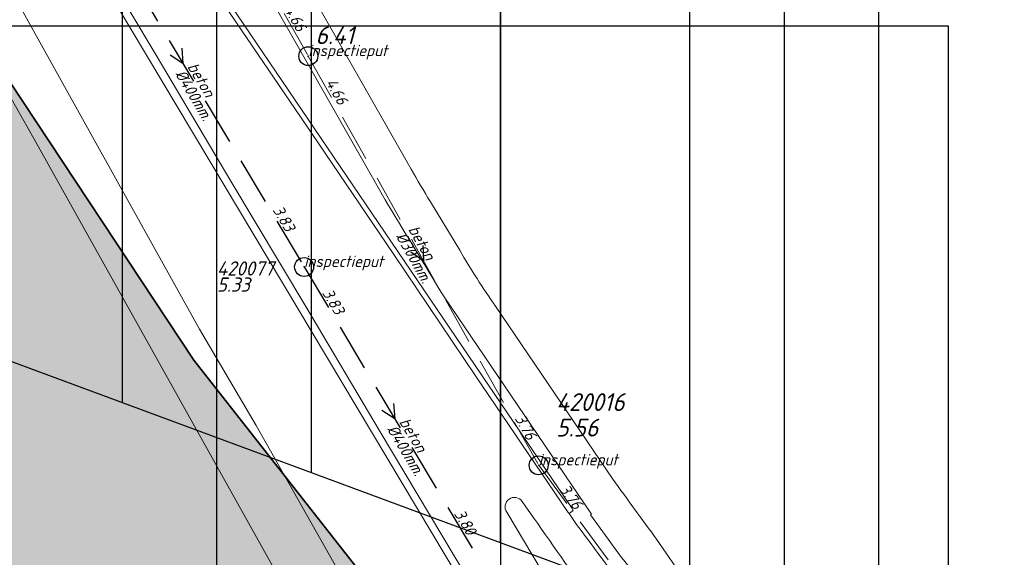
# Model space of a CAD drawing. Extents: x 148869 to 161638, y 453607 to 469810.
# Tile 326 of 656: x 155467 to 155571, y 461528 to 461584. Entities that reach past the tile are written whole.
import ezdxf
from ezdxf.enums import TextEntityAlignment as Align

# ---------------------------------------------------------------- set-up
doc = ezdxf.new("R2010")
doc.units = 0
doc.header["$PDMODE"] = 32
doc.header["$PDSIZE"] = 2
doc.linetypes.add('RI-HWA', pattern=[7.4, 5, -2.4])
doc.layers.get('0').update_dxf_attribs({"linetype": 'CONTINUOUS'})
doc.layers.get('DEFPOINTS').update_dxf_attribs({"linetype": 'CONTINUOUS'})
for name, color, linetype in [('2021', 41, 'CONTINUOUS'), ('2021 hatch', 41, 'CONTINUOUS'), ('2022', 10, 'CONTINUOUS'), ('2022 hatch', 10, 'CONTINUOUS'), ('2024 hatch', 160, 'CONTINUOUS'), ('B-OI-RI-BOB-T18-niet meenemen', 252, 'CONTINUOUS'), ('B-OI-RI-DIAMETER-T18-niet meenemen', 252, 'CONTINUOUS'), ('B-OI-RI-HWA-PUTDEKSELHOOGTE-T25-niet meenemen', 252, 'CONTINUOUS'), ('B-OI-RI-HWA-PUTNUMMER-T25-niet meenemen', 252, 'CONTINUOUS'), ('B-OI-RI-HWA_TRANSPORTLEIDING-G-niet meenemen', 252, 'RI-HWA'), ('B-OI-RI-MATERIAAL-T18-niet meenemen', 252, 'CONTINUOUS'), ('B-OI-RI-STROOMRICHTING-S-niet meenemen', 252, 'CONTINUOUS'), ('gs rwa', 252, 'CONTINUOUS')]:
    doc.layers.add(name, color=color, linetype=linetype)
for name, color, linetype, lineweight in [('B-OI-RI-HWA-BOB-T18', 150, 'CONTINUOUS', 18), ('B-OI-RI-HWA-MATERIAAL-T18', 150, 'CONTINUOUS', 18), ('B-OI-RI-HWA-PUTDEKSELHOOGTE-T25', 150, 'CONTINUOUS', 25), ('B-OI-RI-HWA-PUTNUMMER-T25', 150, 'CONTINUOUS', 25), ('B-OI-RI-HWA_DIAMETER-T18', 150, 'CONTINUOUS', 18), ('B-OI-RI-HWA_RIOOLPUT-S', 150, 'CONTINUOUS', 25), ('B-OI-RI-HWA_TRANSPORTLEIDING-G', 150, 'RI-HWA', 18), ('B-OI-RI-STROOMRICHTING-S', 252, 'CONTINUOUS', 25), ('B-RO-VH-VERHARDING_ASFALT-GV', 251, 'CONTINUOUS', 18), ('B-RO-VH-VERHARDING_HALFVERHARDING-GV', 251, 'CONTINUOUS', 18), ('N-OI-KG-BEHEERGRENS-G-2021', 221, 'XX-WERKGRENS', 35), ('X-XX-AL-TEKENBLAD-KADER-G-OZ', 1, 'CONTINUOUS', 25)]:
    doc.layers.add(name, color=color, linetype=linetype, lineweight=lineweight)
doc.styles.add('iso15', font='ISO.shx', dxfattribs={"oblique": 15})
doc.styles.add('NLCS-ISO-M500-T18_CURSIEF', font='NLCS-ISO.ttf', dxfattribs={"oblique": 15, "height": 0.9})
doc.styles.add('NLCS-ISO-M750-T25_CURSIEF', font='NLCS-ISO.ttf', dxfattribs={"oblique": 15, "height": 1.875})
doc.styles.add('NLCS-ISO-M750_CURSIEF', font='NLCS-ISO.ttf', dxfattribs={"oblique": 15})
doc.linetypes.add('XX-WERKGRENS', pattern='A,0,[137,NLCS.SHX,S=0.1,R=0,X=-1.1,Y=-1.35],-6', length=6)

# ---------------------------------------------------------------- blocks, each defined once
blk = doc.blocks.new('ACMAP_ANN_TEMPLATE_hwa-diam')
at = {"color": 0, "linetype": 'ByBlock', "style": 'NLCS-ISO-M500-T18_CURSIEF', "oblique": 15}
blk.add_attdef('hwa-diam', (-3.7, -1.3), '', height=1.2, dxfattribs=at)
blk = doc.blocks.new('ACMAP_ANN_TEMPLATE_hwa-materiaal')
at = {"color": 0, "linetype": 'ByBlock', "style": 'NLCS-ISO-M500-T18_CURSIEF', "oblique": 15}
blk.add_attdef('hwa-mat', (-3.7, 0.2), '', height=1.2, dxfattribs=at)
blk = doc.blocks.new('ACMAP_ANN_TEMPLATE_hwa-nap-l')
at = {"color": 0, "linetype": 'ByBlock', "style": 'NLCS-ISO-M500-T18_CURSIEF', "oblique": 15}
blk.add_attdef('hwa-nap-l', (3.3, 0.2), '', height=1.2, dxfattribs=at)
blk = doc.blocks.new('ACMAP_ANN_TEMPLATE_hwa-nap-r')
at = {"color": 0, "linetype": 'ByBlock', "style": 'NLCS-ISO-M500-T18_CURSIEF', "oblique": 15}
blk.add_attdef('hwa-nap-r', (-5.6, 0.2), '', height=1.2, dxfattribs=at)
blk = doc.blocks.new('ACMAP_ANN_TEMPLATE_hwa-puth')
at = {"color": 0, "linetype": 'ByBlock', "style": 'NLCS-ISO-M750-T25_CURSIEF', "oblique": 15}
blk.add_attdef('hwa-puth', (-9, -6.8), '', height=1.88, dxfattribs=at)
blk = doc.blocks.new('ACMAP_ANN_TEMPLATE_hwa-putnr')
at = {"color": 0, "linetype": 'ByBlock', "style": 'NLCS-ISO-M750-T25_CURSIEF', "oblique": 15}
blk.add_attdef('hwa-putnr', (-9, -4.1), '', height=1.88, dxfattribs=at)
blk = doc.blocks.new('ACMAP_ANN_TEMPLATE_type knoop')
at = {"layer": 'DEFPOINTS', "style": 'NLCS-ISO-M500-T18_CURSIEF', "oblique": 15}
blk.add_attdef('type_knoop', (0, 0), '', height=1.2, dxfattribs=at)
blk = doc.blocks.new('ACMAP_ANN_TEMPLATE_diam')
at = {"color": 0, "linetype": 'ByBlock', "style": 'iso15', "oblique": 15}
blk.add_attdef('diam', (0.5, -1.3), '', height=1.2, dxfattribs=at)
blk = doc.blocks.new('ACMAP_ANN_TEMPLATE_mat')
at = {"color": 0, "linetype": 'ByBlock', "style": 'iso15', "oblique": 15}
blk.add_attdef('mat', (0.5, 0.2), '', height=1.2, dxfattribs=at)
blk = doc.blocks.new('ACMAP_ANN_TEMPLATE_nap-l')
at = {"color": 0, "linetype": 'ByBlock', "style": 'iso15', "oblique": 15}
blk.add_attdef('nap-l', (3.3, 0.2), '', height=1.2, dxfattribs=at)
blk = doc.blocks.new('ACMAP_ANN_TEMPLATE_nap-r')
at = {"color": 0, "linetype": 'ByBlock', "style": 'iso15', "oblique": 15}
blk.add_attdef('nap-r', text='', height=1.2, dxfattribs=at).set_placement((-4.1, 0.2), align=Align.RIGHT)
blk = doc.blocks.new('ACMAP_ANN_TEMPLATE_puth-rwa')
at = {"color": 0, "linetype": 'ByBlock', "style": 'iso15', "oblique": 15}
blk.add_attdef('puth-rwa', (-2.7, -4.4), '', height=1.5, dxfattribs=at)
blk = doc.blocks.new('ACMAP_ANN_TEMPLATE_putnr-rwa')
at = {"color": 0, "linetype": 'ByBlock', "style": 'iso15', "oblique": 15}
blk.add_attdef('putnr-rwa', (-2.7, -2.7), '', height=1.5, dxfattribs=at)

msp = doc.modelspace()

# ---------------------------------------------------------------- hatches: boundary and pattern name
at = {"layer": '2021 hatch', "transparency": 33554636}
h = msp.add_hatch(color=256, dxfattribs=at)
h.dxf.hatch_style = 1
h.paths.add_polyline_path([(153826.57, 462066.25), (153947.46, 462191.01), (154055.28, 462277.11), (154084.55, 462323.51), (154239.31, 462326.82), (154306.49, 462353.82), (154388.2, 462469.94), (154437.2, 462500.14), (154551.66, 462589.48), (154652.94, 462620.29), (154689.97, 462631.74), (154910.27, 462447.69), (154936.89, 462395.54), (154956.69, 462367.04), (154981.01, 462341.27), (155014.96, 462312.37), (155089.08, 462252), (155130.97, 462169.29), (155163.94, 462056.17), (155148.2, 461966.87), (155196.02, 461912.58), (155217.82, 461862.57), (155303.92, 461822.34), (155485.37, 461548.33), (155521.4, 461502.48), (155581.82, 461452.82), (155601.14, 461355.07), (155613.01, 461296.61), (155560.2, 461155.81), (155085.91, 460999.21), (155039.1, 460983.21), (155010.86, 460976.06), (154725.47, 460991.08), (154655.4, 460953.15), (154605.07, 460869.27), (154486.06, 460830.39), (154402.82, 460843.98), (154171.11, 460596.17), (154145.15, 460533.59), (154069.54, 460287.95), (153971.58, 460462.91), (153513.93, 460549.99), (153569.41, 460682.03), (152881.49, 461034.8), (152904.11, 461239.2), (152951.54, 461324.49), (152972.83, 461377.93), (153021.69, 461437.41), (153109.43, 461452.97), (153391.54, 461591.62), (153665.34, 461928.76), (153805.21, 461951.08)])
at = {"layer": '2022 hatch'}
h = msp.add_hatch(dxfattribs=at)
h.set_pattern_fill('ANSI31', color=256, scale=19.992, angle=45)
h.set_pattern_definition([(90, (0, 0), (-19.992, 0), [])])
h.paths.add_polyline_path([(155957.39, 462199.72), (155824.6, 462339.47), (155809.4, 462364.77), (155712.06, 462492.35), (155741.32, 462534.94), (155724.45, 462653.5), (155647.56, 462844.84), (155571.03, 462835.78), (155539.5, 462940.93), (155214.41, 462860.04), (154975.03, 462800.21), (154771.75, 462639.51), (154795.06, 462617.84), (154687.68, 462525.32), (154739.27, 462359.61), (154777.22, 462294.15), (154815.26, 462238.26), (154900.32, 462169.47), (154928.55, 462144.03), (154992.39, 461993.67), (155064.08, 461959.84), (155069.75, 461944.78), (155080.62, 461929.02), (155099.54, 461841.43), (155124.54, 461788.65), (155176.21, 461747.53), (155253.1, 461670.14), (155301.18, 461625.42), (155386.96, 461536.3), (155426.74, 461562.76), (155670.4, 461472.54), (155778.97, 461514.91), (155823.82, 461578.91), (155914.94, 461739.53), (155884.36, 461781.4), (155900.67, 461812.33), (155940.19, 461941.25), (155946.89, 461971.72), (155993.5, 462030.18), (155993.12, 462149.22)])
at = {"layer": '2024 hatch'}
h = msp.add_hatch(dxfattribs=at)
h.set_pattern_fill('ANSI31', color=256, scale=29.988, angle=45)
h.set_pattern_definition([(90, (0, 0), (-29.988, 0), [])])
h.paths.add_polyline_path([(154831.69, 462220.79), (155444.64, 461906.6), (155731.7, 461985.63), (155857.3, 461818.44), (156014.78, 461601.83), (156060.4, 461536.42), (156081.9, 461465.46), (156157.24, 461082.37), (155797.14, 460855.73), (155567.09, 461168.91), (155534.07, 461230.34), (155509.32, 461273.71), (155475.23, 461315.96), (155413.29, 461389.05)])

# ---------------------------------------------------------------- linework, layer by layer
at = {"layer": '2021', "flags": 128}
msp.add_lwpolyline([(154689.97, 462631.74), (154910.27, 462447.69), (154936.89, 462395.54), (154956.69, 462367.04), (154981.01, 462341.27), (155014.96, 462312.37), (155089.08, 462252), (155130.97, 462169.29), (155163.94, 462056.17), (155148.2, 461966.87), (155196.02, 461912.58), (155217.82, 461862.57), (155303.92, 461822.34), (155485.37, 461548.33), (155521.4, 461502.48), (155581.82, 461452.82), (155601.14, 461355.07), (155613.01, 461296.61)], dxfattribs=at)
at = {"layer": '2022', "flags": 128}
msp.add_lwpolyline([(155993.5, 462030.18), (155946.89, 461971.72), (155940.19, 461941.25), (155900.67, 461812.33), (155884.36, 461781.4), (155914.94, 461739.53), (155823.82, 461578.91), (155778.97, 461514.91), (155670.4, 461472.54), (155426.74, 461562.76), (155386.96, 461536.3), (155301.18, 461625.42), (155253.1, 461670.14), (155176.21, 461747.53), (155124.54, 461788.65), (155099.54, 461841.43), (155080.62, 461929.02), (155069.75, 461944.78), (155064.08, 461959.84), (154992.39, 461993.67), (154928.55, 462144.03), (154900.32, 462169.47), (154815.26, 462238.26)], dxfattribs=at)
at = {"layer": 'B-OI-RI-HWA_RIOOLPUT-S', "color": 251}
for p in [(155497.45, 461580.46), (155521.8, 461537.24)]:
    msp.add_point(p, dxfattribs=at)
at = {"layer": 'B-OI-RI-HWA_TRANSPORTLEIDING-G', "color": 251}
for p, q in [((155472.94, 461623.57), (155497.45, 461580.46)), ((155497.45, 461580.46), (155521.8, 461537.24)), ((155521.8, 461537.24), (155556.09, 461490.56))]:
    msp.add_line(p, q, dxfattribs=at)
at = {"layer": 'B-OI-RI-HWA_TRANSPORTLEIDING-G-niet meenemen'}
for p, q in [((155471.39, 461601.17), (155497.01, 461558.19)), ((155497.01, 461558.19), (155516.17, 461526.12))]:
    msp.add_line(p, q, dxfattribs=at)
at = {"layer": 'B-OI-RI-STROOMRICHTING-S', "color": 251}
msp.add_lwpolyline([(155509.55, 461560.46), (155509.62, 461558.85), (155508.29, 461559.75)], dxfattribs=at)
at = {"layer": 'B-OI-RI-STROOMRICHTING-S-niet meenemen'}
for points in [[(155484.08, 461581.29), (155484.2, 461579.68), (155482.84, 461580.55)], [(155506.47, 461543.76), (155506.59, 461542.16), (155505.23, 461543.02)]]:
    msp.add_lwpolyline(points, dxfattribs=at)
at = {"layer": 'B-RO-VH-VERHARDING_ASFALT-GV', "flags": 128}
for points in [[(155465.46, 461605.54), (155488.56, 461566.82), (155522.96, 461509.31), (155523.69, 461509.76), (155523.64, 461509.84), (155518.88, 461517.69), (155512.99, 461527.5), (155505.06, 461540.79), (155497.18, 461554), (155489.26, 461567.27), (155481.36, 461580.55), (155473.04, 461594.53), (155465.2, 461607.55), (155465.08, 461607.75), (155456.04, 461620.25), (155447.31, 461632.43), (155446.59, 461633.46)], [(155446.59, 461633.46), (155447.31, 461632.43), (155456.04, 461620.25), (155465.08, 461607.75), (155465.2, 461607.55), (155473.04, 461594.53), (155481.36, 461580.55), (155489.26, 461567.27), (155497.18, 461554), (155505.06, 461540.79), (155512.99, 461527.5), (155518.88, 461517.69), (155523.64, 461509.84), (155523.69, 461509.76), (155526.18, 461505.76), (155526.36, 461505.47)], [(155508.31, 461568.53), (155477.09, 461623.37)], [(155473.36, 461621.86), (155504.09, 461567.88), (155505.58, 461565.28)], [(155488.68, 461585.75), (155497.81, 461572.28), (155506.48, 461559.5), (155515.12, 461546.69), (155524.92, 461532.27), (155525.01, 461532.15), (155525.46, 461532.47), (155525.27, 461532.77), (155480.46, 461598.83)], [(155525.81, 461531), (155525.01, 461532.15), (155524.92, 461532.27), (155515.12, 461546.69), (155506.48, 461559.5), (155497.81, 461572.28), (155488.68, 461585.75)], [(155513.46, 461559.95), (155510.35, 461565.07)], [(155511.26, 461555.93), (155511.8, 461555.04), (155527.37, 461532.08), (155527.28, 461532.02), (155530.46, 461527.66)], [(155529.65, 461535.79), (155517.23, 461554.04)], [(155531.29, 461510.71), (155518.42, 461532.3)], [(155542.65, 461516.77), (155538.34, 461523.51), (155534.26, 461529.45)]]:
    msp.add_lwpolyline(points, dxfattribs=at)
at = {"layer": 'B-RO-VH-VERHARDING_ASFALT-GV'}
for points in [[(155510.35, 461565.07, -0.002092), (155508.31, 461568.53)], [(155505.58, 461565.28, 0.000863), (155511.26, 461555.93)], [(155517.23, 461554.04, -0.018606), (155513.46, 461559.95)], [(155534.26, 461529.45, -0.007151), (155529.65, 461535.79)], [(155518.42, 461532.3, -0.991318), (155520.04, 461533.43)], [(155520.04, 461533.43, -0.008275), (155533.01, 461514.49)], [(155539.8, 461509.9, 0.031822), (155525.81, 461531)], [(155530.46, 461527.66, -0.066192), (155545.5, 461501.83)]]:
    msp.add_lwpolyline(points, format="xyb", dxfattribs=at)
at = {"layer": 'B-RO-VH-VERHARDING_HALFVERHARDING-GV', "flags": 128}
msp.add_lwpolyline([(155452.22, 461600.3), (155468.46, 461571.77), (155508.29, 461500.47), (155531.26, 461459.79), (155531.29, 461459.72), (155531.52, 461459.83), (155532.6, 461460.31), (155532.93, 461460.02), (155535.02, 461461.19), (155535.05, 461461.14), (155535.05, 461461.22), (155533.5, 461467.52), (155501.22, 461525.09), (155491.94, 461541.45), (155485.95, 461551.61), (155465.24, 461588.86)], dxfattribs=at)
at = {"layer": 'DEFPOINTS', "flags": 128}
msp.add_lwpolyline([(154950.09, 461153.17), (154950.09, 461583.67), (155565.09, 461583.67), (155565.09, 461250.79), (155499.76, 461250.79), (155499.76, 461256.84), (155424.14, 461256.84), (155424.14, 461153.17)], close=True, dxfattribs=at)
at = {"layer": 'gs rwa'}
msp.add_point((155497.01, 461558.19), dxfattribs=at)
at = {"layer": 'N-OI-KG-BEHEERGRENS-G-2021', "flags": 128}
msp.add_lwpolyline([(153826.57, 462066.25), (153947.46, 462191.01), (154055.28, 462277.11), (154084.55, 462323.51), (154239.31, 462326.82), (154306.49, 462353.82), (154388.2, 462469.94), (154437.2, 462500.14), (154551.66, 462589.48), (154652.94, 462620.29), (154689.97, 462631.74), (154910.27, 462447.69), (154936.89, 462395.54), (154956.69, 462367.04), (154981.01, 462341.27), (155014.96, 462312.37), (155089.08, 462252), (155130.97, 462169.29), (155163.94, 462056.17), (155148.2, 461966.87), (155196.02, 461912.58), (155217.82, 461862.57), (155303.92, 461822.34), (155485.37, 461548.33), (155521.4, 461502.48), (155581.82, 461452.82), (155601.14, 461355.07), (155613.01, 461296.61), (155560.2, 461155.81), (155085.91, 460999.21), (155039.1, 460983.21), (155010.86, 460976.06), (154725.47, 460991.08), (154655.4, 460953.15), (154605.07, 460869.27), (154486.06, 460830.39), (154402.82, 460843.98), (154171.11, 460596.17), (154145.15, 460533.59), (154069.54, 460287.95), (153971.58, 460462.91), (153513.93, 460549.99), (153569.41, 460682.03), (152881.49, 461034.8), (152904.11, 461239.2), (152951.54, 461324.49), (152972.83, 461377.93), (153021.69, 461437.41), (153109.43, 461452.97), (153391.54, 461591.62), (153665.34, 461928.76), (153805.21, 461951.08)], close=True, dxfattribs=at)
at = {"layer": 'X-XX-AL-TEKENBLAD-KADER-G-OZ'}
msp.add_lwpolyline([(154950.09, 461583.67), (155565.09, 461583.67), (155565.09, 461153.17), (154950.09, 461153.17)], close=True, dxfattribs=at)

# ---------------------------------------------------------------- block references
at = {"layer": 'B-OI-RI-BOB-T18-niet meenemen'}
ref = msp.add_blockref('ACMAP_ANN_TEMPLATE_nap-r', (155497.01, 461558.19), dxfattribs=dict(at, rotation=300.7987979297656))
ref.add_attrib('nap-r', '3.83', dxfattribs={"layer": '0', "color": 0, "linetype": 'ByBlock', "height": 1.2, "rotation": 300.7988, "style": 'NLCS-ISO-M750_CURSIEF', "oblique": 15}).set_placement((155495.08, 461561.81), align=Align.RIGHT)
ref = msp.add_blockref('ACMAP_ANN_TEMPLATE_nap-l', (155497.01, 461558.19), dxfattribs=dict(at, rotation=300.85591444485))
ref.add_attrib('nap-l', '3.83', (155498.87, 461555.46), dxfattribs={"layer": '0', "color": 0, "linetype": 'ByBlock', "height": 1.2, "rotation": 300.8559, "style": 'NLCS-ISO-M750_CURSIEF', "oblique": 15})
ref = msp.add_blockref('ACMAP_ANN_TEMPLATE_nap-r', (155516.17, 461526.12), dxfattribs=dict(at, rotation=300.85591444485))
ref.add_attrib('nap-r', '3.80', dxfattribs={"layer": '0', "color": 0, "linetype": 'ByBlock', "height": 1.2, "rotation": 300.8559, "style": 'NLCS-ISO-M750_CURSIEF', "oblique": 15}).set_placement((155514.24, 461529.74), align=Align.RIGHT)
at = {"layer": 'B-OI-RI-DIAMETER-T18-niet meenemen'}
ref = msp.add_blockref('ACMAP_ANN_TEMPLATE_diam', (155484.2, 461579.68), dxfattribs=dict(at, rotation=300.7987979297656))
ref.add_attrib('diam', '%%c400mm.', (155483.34, 461578.58), dxfattribs={"layer": '0', "color": 0, "linetype": 'ByBlock', "height": 1.2, "rotation": 300.7988, "style": 'NLCS-ISO-M750_CURSIEF', "oblique": 15})
ref = msp.add_blockref('ACMAP_ANN_TEMPLATE_diam', (155506.59, 461542.16), dxfattribs=dict(at, rotation=300.85591444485))
ref.add_attrib('diam', '%%c400mm.', (155505.73, 461541.06), dxfattribs={"layer": '0', "color": 0, "linetype": 'ByBlock', "height": 1.2, "rotation": 300.8559, "style": 'NLCS-ISO-M750_CURSIEF', "oblique": 15})
at = {"layer": 'B-OI-RI-HWA-BOB-T18', "color": 251}
for name, p, rotation, values in [('ACMAP_ANN_TEMPLATE_hwa-nap-r', (155497.45, 461580.46), 299.6202039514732, {'hwa-nap-r': '4.66'}), ('ACMAP_ANN_TEMPLATE_hwa-nap-l', (155497.45, 461580.46), 299.3967615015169, {'hwa-nap-l': '4.66'}), ('ACMAP_ANN_TEMPLATE_hwa-nap-r', (155521.8, 461537.24), 299.3967615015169, {'hwa-nap-r': '3.76'}), ('ACMAP_ANN_TEMPLATE_hwa-nap-l', (155521.8, 461537.24), 306.3001044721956, {'hwa-nap-l': '3.76'})]:
    msp.add_blockref(name, p, dxfattribs=dict(at, rotation=rotation)).add_auto_attribs(values)
at = {"layer": 'B-OI-RI-HWA-MATERIAAL-T18', "color": 251, "rotation": 299.3967615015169}
msp.add_blockref('ACMAP_ANN_TEMPLATE_hwa-materiaal', (155509.62, 461558.85), dxfattribs=at).add_auto_attribs({'hwa-mat': 'beton'})
at = {"layer": 'B-OI-RI-HWA-PUTDEKSELHOOGTE-T25', "color": 251}
for p, values in [((155507.21, 461588.53), {'hwa-puth': '6.41'}), ((155532.65, 461547.08), {'hwa-puth': '5.56'})]:
    msp.add_blockref('ACMAP_ANN_TEMPLATE_hwa-puth', p, dxfattribs=at).add_auto_attribs(values)
at = {"layer": 'B-OI-RI-HWA-PUTDEKSELHOOGTE-T25-niet meenemen'}
ref = msp.add_blockref('ACMAP_ANN_TEMPLATE_puth-rwa', (155490.5, 461559.98), dxfattribs=at)
ref.add_attrib('puth-rwa', '5.33', (155487.8, 461555.58), dxfattribs={"layer": '0', "color": 0, "linetype": 'ByBlock', "height": 1.5, "style": 'NLCS-ISO-M750_CURSIEF', "oblique": 15})
at = {"layer": 'B-OI-RI-HWA-PUTNUMMER-T25', "color": 251}
msp.add_blockref('ACMAP_ANN_TEMPLATE_hwa-putnr', (155532.65, 461547.08), dxfattribs=at).add_auto_attribs({'hwa-putnr': '420016'})
at = {"layer": 'B-OI-RI-HWA-PUTNUMMER-T25-niet meenemen'}
ref = msp.add_blockref('ACMAP_ANN_TEMPLATE_putnr-rwa', (155490.5, 461559.98), dxfattribs=at)
ref.add_attrib('putnr-rwa', '420077', (155487.8, 461557.28), dxfattribs={"layer": '0', "color": 0, "linetype": 'ByBlock', "height": 1.5, "style": 'NLCS-ISO-M750_CURSIEF', "oblique": 15})
at = {"layer": 'B-OI-RI-HWA_DIAMETER-T18', "color": 251, "rotation": 299.3967615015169}
msp.add_blockref('ACMAP_ANN_TEMPLATE_hwa-diam', (155509.62, 461558.85), dxfattribs=at).add_auto_attribs({'hwa-diam': '%%c300mm.'})
at = {"layer": 'B-OI-RI-MATERIAAL-T18-niet meenemen'}
ref = msp.add_blockref('ACMAP_ANN_TEMPLATE_mat', (155484.2, 461579.68), dxfattribs=dict(at, rotation=300.7987979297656))
ref.add_attrib('mat', 'beton', (155484.63, 461579.35), dxfattribs={"layer": '0', "color": 0, "linetype": 'ByBlock', "height": 1.2, "rotation": 300.7988, "style": 'NLCS-ISO-M750_CURSIEF', "oblique": 15})
ref = msp.add_blockref('ACMAP_ANN_TEMPLATE_mat', (155506.59, 461542.16), dxfattribs=dict(at, rotation=300.85591444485))
ref.add_attrib('mat', 'beton', (155507.02, 461541.83), dxfattribs={"layer": '0', "color": 0, "linetype": 'ByBlock', "height": 1.2, "rotation": 300.8559, "style": 'NLCS-ISO-M750_CURSIEF', "oblique": 15})
at = {"layer": 'DEFPOINTS'}
for p in [(155497.45, 461580.46), (155497.01, 461558.19), (155521.8, 461537.24)]:
    msp.add_blockref('ACMAP_ANN_TEMPLATE_type knoop', p, dxfattribs=at).add_auto_attribs({'type_knoop': 'inspectieput'})

doc.saveas('drawing.dxf')
